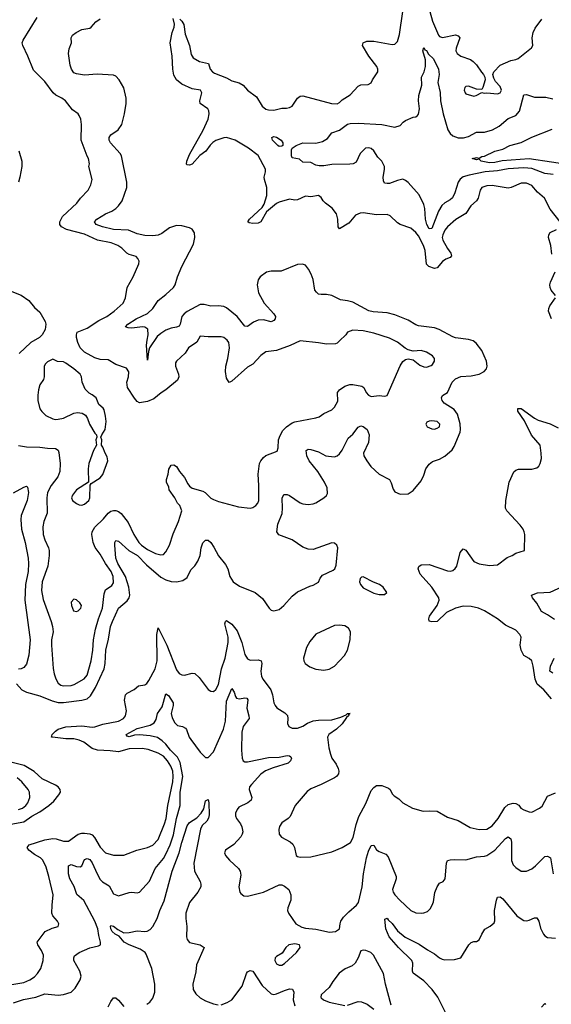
# Model space of a CAD drawing. Header units: inches. Extents: x 1834610 to 2027685, y 642842 to 774116.
# Tile 554 of 632: x 1963198 to 1967239, y 751417 to 758907. Entities that reach past the tile are written whole.
import ezdxf

# ---------------------------------------------------------------- set-up
doc = ezdxf.new("R2010")
doc.units = ezdxf.units.IN
doc.header["$MEASUREMENT"] = 0
doc.layers.add('B9765', color=7, linetype='Continuous')

msp = doc.modelspace()

# ---------------------------------------------------------------- linework, layer by layer
at = {"layer": 'B9765', "color": 5}
for points, elevation in [([(1963174.6, 753854.6), (1963214.9, 753810), (1963250.2, 753790.2), (1963350, 753763.5), (1963445, 753725), (1963490, 753713.8), (1963530, 753713.9), (1963670, 753730.1), (1963710, 753741.6), (1963737, 753763), (1963773.6, 753826.4), (1963839.2, 753970), (1963847.5, 754010), (1963854.1, 754110), (1963873.8, 754193.8), (1963888.1, 754290), (1963902.5, 754330), (1963948.1, 754430), (1964014, 754486), (1964029.2, 754510), (1964034.1, 754530), (1964028.6, 754590), (1964001.7, 754670), (1963945.2, 754770), (1963928.2, 754810), (1963920.4, 754910), (1963922.4, 754930), (1963930, 754944), (1963950, 754939.5), (1964028, 754868), (1964093, 754830), (1964161.1, 754761.1), (1964270, 754666.7), (1964310, 754646), (1964350, 754633.2), (1964389.8, 754630.2), (1964439, 754641), (1964470, 754662.4), (1964498.5, 754721.5), (1964528.4, 754751.6), (1964552.8, 754787.2), (1964568.6, 754830), (1964577.4, 754890), (1964590, 754927.7), (1964610, 754946.7), (1964630, 754947), (1964650, 754930.4), (1964674.8, 754894.8), (1964710, 754828.9), (1964762.9, 754762.9), (1964779.2, 754730), (1964795.8, 754670), (1964821.7, 754630), (1964870, 754596.9), (1964989, 754549), (1965042.9, 754502.9), (1965093.4, 754430), (1965110, 754415.5), (1965130.4, 754410.4), (1965170, 754420.9), (1965206.3, 754450), (1965270, 754521.1), (1965310, 754554.9), (1965403.2, 754596.8), (1965430, 754604), (1965470, 754626.8), (1965482, 754658), (1965499.5, 754680.5), (1965581.6, 754718.4), (1965592.7, 754730), (1965603.3, 754756.7), (1965615.1, 754890), (1965609.4, 754910), (1965590, 754925.1), (1965570, 754927.3), (1965430, 754875.6), (1965390, 754878), (1965350, 754894.3), (1965270, 754950.8), (1965169, 754989), (1965152.4, 755010), (1965159.1, 755070), (1965192.2, 755150), (1965195.8, 755190), (1965193.3, 755266.7), (1965205, 755295), (1965230, 755295.8), (1965250, 755288), (1965330, 755231.8), (1965350, 755223.7), (1965390, 755217.6), (1965430, 755223.8), (1965450, 755232.7), (1965510, 755270.6), (1965530, 755288), (1965537.4, 755302.6), (1965534.7, 755345.3), (1965516, 755390), (1965463.5, 755470), (1965399.3, 755550), (1965381.8, 755590), (1965375.1, 755630), (1965390, 755640.4), (1965410, 755636.9), (1965470, 755618.8), (1965526, 755590), (1965545.3, 755585.3), (1965590, 755581.9), (1965610, 755588.7), (1965630, 755605.4), (1965650, 755631.5), (1965695.5, 755724.5), (1965730, 755752.8), (1965770, 755807.2), (1965790, 755818.4), (1965810, 755813.4), (1965839.5, 755790), (1965855, 755750), (1965849.3, 755690), (1965810.3, 755610), (1965814, 755590), (1965837.1, 755550), (1965868, 755508), (1965930, 755450.5), (1966008.8, 755408.8), (1966022.5, 755382.5), (1966036.3, 755336.3), (1966050, 755315.5), (1966090, 755297.1), (1966150, 755298.8), (1966190, 755326), (1966250, 755398.8), (1966270, 755441), (1966286, 755490), (1966310, 755524.9), (1966334.7, 755545.3), (1966390, 755564.9), (1966430, 755585.3), (1966484.8, 755635.2), (1966499.6, 755660.4), (1966546.2, 755770), (1966549.8, 755790.2), (1966546.5, 755833.5), (1966526.7, 755906.7), (1966501.5, 755941.5), (1966423.7, 755990), (1966408.8, 756010), (1966403.9, 756030), (1966412.6, 756047.4), (1966450.9, 756070), (1966484.8, 756150), (1966510, 756174), (1966550, 756191.5), (1966630, 756198.9), (1966690, 756210.2), (1966729.7, 756230), (1966746, 756250), (1966752.1, 756270), (1966745.6, 756310), (1966710.9, 756390), (1966666.4, 756446.4), (1966644.1, 756464.1), (1966610, 756474.7), (1966510, 756487.4), (1966490, 756493.7), (1966385.6, 756550), (1966350, 756562.5), (1966230, 756579.1), (1966210, 756586), (1966150, 756620.9), (1966050, 756661.8), (1965990, 756676.2), (1965883.8, 756683.8), (1965851.2, 756691.2), (1965730, 756758.2), (1965690, 756769), (1965636.3, 756776.3), (1965570, 756808.3), (1965530, 756816.9), (1965490, 756815.1), (1965470, 756818.9), (1965452.9, 756832.9), (1965442, 756850), (1965428.2, 756930), (1965413.7, 756970), (1965392.6, 757010), (1965370, 757038.4), (1965348.1, 757048.1), (1965310, 757043.5), (1965186.5, 756993.5), (1965110, 756994), (1965072.8, 756987.2), (1965026.4, 756950), (1965011.4, 756928.6), (1965002.8, 756890), (1965013.6, 756830), (1965057.1, 756750), (1965130.2, 756670), (1965142.8, 756650), (1965140.9, 756630), (1965130, 756617.4), (1965110, 756607.8), (1965050, 756623.7), (1965010, 756621), (1964975.3, 756604.7), (1964930, 756573.7), (1964910, 756576.4), (1964850.9, 756650), (1964770, 756715.1), (1964750, 756725.1), (1964710, 756731.1), (1964650, 756728.2), (1964601.3, 756741.3), (1964570, 756741), (1964471.7, 756688.3), (1964447.4, 756670), (1964430.9, 756649.1), (1964417.8, 756590), (1964410, 756576.4), (1964390, 756567), (1964350, 756560.9), (1964310, 756544.9), (1964270, 756520.8), (1964243.9, 756496.1), (1964184.4, 756410), (1964176.4, 756383.6), (1964170, 756318), (1964162.4, 756430), (1964165.9, 756470), (1964175.5, 756510), (1964172, 756552), (1964150, 756568.1), (1964130.6, 756570.6), (1964050, 756560.8), (1964022.5, 756562.5), (1964001.2, 756570), (1964019.5, 756590), (1964083.5, 756630), (1964170, 756671.4), (1964209.9, 756710), (1964249.9, 756770.1), (1964310, 756816.5), (1964367.4, 756870), (1964380.3, 756890), (1964398, 756950), (1964429.8, 757030), (1964519.6, 757200.4), (1964529.7, 757249.7), (1964526.2, 757286.2), (1964510, 757313.2), (1964490, 757323.7), (1964430, 757337.6), (1964390, 757340.5), (1964336.7, 757323.3), (1964278.4, 757281.6), (1964250, 757268.5), (1964210, 757262.8), (1964150, 757264.2), (1964090, 757278.9), (1964024.9, 757304.9), (1963910, 757310.6), (1963826.6, 757330), (1963780.4, 757350), (1963765.7, 757370), (1963785.1, 757390), (1963849.9, 757430.1), (1963897.2, 757450), (1963927.6, 757470), (1963948, 757490), (1963976.2, 757530), (1964013.3, 757630), (1964012.2, 757670), (1963972, 757870), (1963960.9, 757890), (1963888.9, 757970), (1963878.7, 757990), (1963878, 758010), (1963891.2, 758030), (1963945.7, 758070), (1963974.3, 758110), (1963994.7, 758190), (1964008.2, 758270), (1964006.3, 758310), (1963989.7, 758389.7), (1963954.3, 758450), (1963930, 758476.9), (1963910, 758484.7), (1963787.5, 758492.5), (1963690, 758484), (1963630, 758495.1), (1963610, 758503.1), (1963591.7, 758531.7), (1963581.5, 758561.5), (1963568.2, 758650), (1963574.4, 758685.6), (1963591.1, 758730), (1963589.7, 758770), (1963599.7, 758790), (1963627.8, 758810), (1963670, 758831.2), (1963730, 758843.1), (1963742, 758850), (1963776.2, 758890), (1963810, 758913)], 520), ([(1963188.9, 755668.9), (1963250, 755656.9), (1963350, 755655.2), (1963410, 755646.2), (1963470, 755643.6), (1963490, 755632), (1963495.2, 755615.2), (1963506.8, 755530), (1963502.5, 755470), (1963487.2, 755430), (1963437.8, 755362.2), (1963409.3, 755310), (1963404, 755270), (1963406.4, 755153.6), (1963382.4, 755090), (1963373.4, 755050), (1963377.7, 754990), (1963389.5, 754949.5), (1963417.4, 754890), (1963422.3, 754870), (1963422.3, 754830), (1963411.1, 754750), (1963368.9, 754630), (1963364.9, 754564.9), (1963375.7, 754495.7), (1963438.2, 754330), (1963448.3, 754290), (1963452.3, 754250), (1963440.7, 754190), (1963439.7, 754150), (1963452.2, 753972.2), (1963459.4, 753930), (1963471.9, 753891.9), (1963490, 753860.3), (1963510, 753844.5), (1963530, 753840.2), (1963590, 753842.6), (1963612.8, 753850), (1963687.8, 753892.2), (1963710, 753921.7), (1963740.6, 754030), (1963754.2, 754110), (1963759, 754190), (1963774.1, 754270), (1963796.7, 754350), (1963826.9, 754430), (1963839.6, 754540.4), (1963851.5, 754568.5), (1963897.3, 754602.7), (1963910, 754622.8), (1963908.3, 754670), (1963892.5, 754710), (1963849.4, 754769.4), (1963810, 754842.2), (1963772.5, 754892.5), (1963757.7, 754930), (1963747.7, 754990), (1963749.8, 755010), (1963770, 755047.4), (1963834.2, 755110), (1963870, 755153.7), (1963890, 755167.2), (1963910, 755172.8), (1963930, 755172.8), (1963950, 755166), (1963970.1, 755150.1), (1964022.5, 755082.5), (1964065.5, 754990), (1964104.6, 754930), (1964124.4, 754910), (1964170, 754877.1), (1964230, 754846), (1964270, 754835.3), (1964290, 754838.7), (1964310, 754859.3), (1964338, 754910), (1964364.2, 754995.8), (1964405.2, 755090), (1964429.4, 755170), (1964414.7, 755210), (1964397.6, 755230), (1964376.3, 755270), (1964335.1, 755330), (1964331.1, 755351.1), (1964314.5, 755390), (1964314, 755410), (1964327.3, 755450), (1964332.3, 755487.7), (1964350, 755518), (1964370, 755521), (1964390, 755506.8), (1964412.4, 755470), (1964450, 755423), (1964475.1, 755375.1), (1964490, 755357.6), (1964510, 755343.7), (1964590, 755320.5), (1964608.9, 755308.9), (1964650, 755268.2), (1964670, 755257.1), (1964710, 755240.5), (1964862.3, 755202.3), (1964950, 755192), (1964970, 755196.5), (1964993.3, 755210), (1965008, 755230), (1965015, 755250), (1965017, 755363), (1965011.5, 755450), (1965022, 755530), (1965029.7, 755550), (1965050, 755576.4), (1965070, 755592.2), (1965154.9, 755625.1), (1965163, 755650), (1965166.2, 755710), (1965176.8, 755743.2), (1965198.7, 755781.3), (1965226.6, 755810), (1965270, 755840.7), (1965290, 755848.4), (1965450, 755877.3), (1965473.2, 755886.8), (1965510, 755912), (1965570, 755939.3), (1965590, 755959.1), (1965616.2, 756003.8), (1965612.8, 756070), (1965628, 756092), (1965670, 756120.3), (1965708.2, 756131.8), (1965730, 756132), (1965799.9, 756119.9), (1965814, 756110), (1965832.2, 756070), (1965848.4, 756050), (1965870, 756041.6), (1965930, 756048.4), (1965970, 756043.8), (1965990, 756048), (1966090, 756274), (1966110, 756305.5), (1966130, 756323), (1966150, 756328.2), (1966190, 756320.4), (1966239.1, 756279.1), (1966270, 756264.9), (1966290, 756264.6), (1966324.6, 756275.4), (1966335.5, 756284.5), (1966351.1, 756310), (1966349.7, 756330), (1966336.3, 756350), (1966290, 756377.4), (1966250, 756390.8), (1966190, 756385.1), (1966150, 756395.6), (1966127.3, 756407.3), (1966070, 756453.7), (1966010, 756483.5), (1965890, 756521.8), (1965810, 756539.8), (1965730, 756544), (1965690.8, 756530), (1965678, 756510), (1965630, 756462.9), (1965610, 756445.6), (1965597.7, 756442.3), (1965530, 756438), (1965470, 756449.6), (1965330, 756462.9), (1965252.7, 756427.3), (1965150, 756391), (1965070, 756379.1), (1965030, 756353.5), (1964970, 756286.9), (1964930, 756262.6), (1964810, 756158), (1964790, 756147), (1964770, 756179), (1964762.2, 756230), (1964765.4, 756270), (1964781, 756330), (1964793.5, 756410), (1964786.9, 756450), (1964775.8, 756470), (1964750, 756489.7), (1964730, 756495.1), (1964630, 756493.3), (1964570, 756499), (1964545.3, 756454.7), (1964482, 756410), (1964454.9, 756370), (1964390.5, 756310), (1964383.4, 756296.6), (1964383, 756270), (1964406, 756210), (1964407.2, 756190), (1964396.5, 756163.5), (1964310, 756090.9), (1964272.4, 756067.6), (1964216.5, 756023.5), (1964170, 756002.4), (1964110, 755993), (1964090, 756001.3), (1964070, 756026.6), (1964017.9, 756110), (1964012.8, 756150), (1964024.4, 756190), (1964027.6, 756227.6), (1964010, 756257.2), (1963930, 756283), (1963870, 756318.9), (1963810, 756321.4), (1963770, 756335.3), (1963690, 756378.2), (1963657.7, 756410), (1963639.8, 756450), (1963629.7, 756490.3), (1963629.6, 756510.4), (1963636, 756530), (1963710, 756560.3), (1963800.8, 756619.2), (1963859.7, 756650), (1963915.4, 756690), (1963985.6, 756750), (1964002, 756790), (1964014.3, 756870), (1964060.5, 756950), (1964102.7, 757050), (1964106, 757070), (1964097.2, 757090), (1964084.5, 757104.5), (1964030, 757120.7), (1964011.2, 757131.2), (1963975.6, 757170), (1963943.7, 757190), (1963892.7, 757210), (1963790, 757229.8), (1963690, 757274.5), (1963554.5, 757310), (1963515.1, 757330), (1963502, 757350), (1963502.6, 757370), (1963524.2, 757410), (1963631.5, 757510), (1963660.7, 757550), (1963718, 757610), (1963739.7, 757650), (1963748.3, 757690), (1963724, 757790), (1963729.7, 757810), (1963720.7, 757850), (1963709.8, 757869.8), (1963666.6, 757990), (1963667.6, 758110), (1963661.6, 758150), (1963650, 758177.2), (1963642, 758190), (1963600.3, 758220.3), (1963545.1, 758290), (1963518, 758310), (1963472.1, 758332.1), (1963451.8, 758350), (1963390, 758437.2), (1963302, 758522), (1963259.5, 758630), (1963220.9, 758710), (1963218, 758730), (1963223.7, 758750), (1963330, 758924)], 540), ([(1967306.6, 757370), (1967230, 757465.1), (1967187.1, 757550), (1967135, 757595), (1967090, 757644.5), (1967050, 757664.4), (1967010, 757662.5), (1966932.7, 757630), (1966910, 757624.7), (1966790, 757644.6), (1966750, 757642.6), (1966710.9, 757629.1), (1966697.8, 757610), (1966683.2, 757550), (1966669.2, 757530), (1966627.2, 757490), (1966587.9, 757432.1), (1966514, 757386), (1966450, 757331.6), (1966430, 757306.6), (1966413.3, 757270), (1966410.1, 757250), (1966414, 757230), (1966450, 757165.5), (1966476, 757130), (1966481.3, 757110), (1966470, 757098.7), (1966435.9, 757084.1), (1966412.2, 757067.8), (1966370, 757019.7), (1966350, 757014.3), (1966308.5, 757028.5), (1966290, 757046), (1966279.1, 757150), (1966268.6, 757190), (1966230, 757262.5), (1966210, 757287.2), (1966170, 757320.8), (1966090, 757349.6), (1966070, 757361.3), (1966014.1, 757414.1), (1965990, 757425.1), (1965910, 757422.2), (1965810, 757437.8), (1965785.2, 757434.8), (1965750, 757419.7), (1965700.4, 757359.6), (1965630, 757316.9), (1965618, 757330), (1965616.2, 757390), (1965604.9, 757430), (1965572.1, 757472.1), (1965523.1, 757510), (1965504.4, 757530), (1965490, 757554.5), (1965470, 757569.6), (1965410, 757560.5), (1965370, 757563.6), (1965310, 757536), (1965290, 757534.5), (1965250, 757542.8), (1965170, 757519.6), (1965150, 757509.2), (1965075.2, 757444.8), (1965031.6, 757368.4), (1965010, 757359.1), (1964970, 757357.1), (1964941.4, 757361.4), (1964931.6, 757370), (1964945.6, 757390), (1965041.9, 757478.1), (1965056, 757504), (1965075.7, 757570), (1965077.6, 757630), (1965058.6, 757690), (1965056.5, 757710), (1965066.2, 757750), (1965065.4, 757770), (1965010, 757874.6), (1964936.1, 757930), (1964835.1, 757990), (1964770, 758009.8), (1964750, 758008.2), (1964690, 757986.8), (1964666.6, 757973.4), (1964646.4, 757953.6), (1964612.5, 757907.5), (1964566.7, 757873.3), (1964510, 757807.1), (1964490, 757799.7), (1964470, 757802.7), (1964466.9, 757806.9), (1964469.7, 757829.7), (1964490, 757882), (1964593.3, 758066.8), (1964630.5, 758150), (1964638.7, 758190), (1964634.8, 758214.8), (1964626.9, 758230), (1964569.7, 758270), (1964567.4, 758290), (1964581.5, 758350), (1964572.8, 758370), (1964510, 758381.8), (1964430, 758415.2), (1964389.2, 758449.2), (1964370, 758483.8), (1964361.6, 758530), (1964358, 758630), (1964340.7, 758730), (1964358, 758810), (1964373.3, 758850), (1964374, 758874), (1964364.7, 758915.3)], 480), ([(1964414.6, 758910), (1964430, 758895.6), (1964445.2, 758870), (1964456.4, 758796.4), (1964488.3, 758710), (1964501, 758641), (1964516.5, 758616.5), (1964564, 758590), (1964634.1, 758574.1), (1964647, 758530), (1964662.6, 758510), (1964679.8, 758499.8), (1964770, 758464.7), (1964810, 758442.6), (1964866.2, 758426.2), (1964897.6, 758410), (1964929.1, 758370), (1964999.2, 758319.2), (1965040.7, 758250), (1965070, 758225.4), (1965090, 758220.2), (1965130, 758219.6), (1965190, 758233.7), (1965226, 758234), (1965250, 758239.3), (1965269.2, 758250), (1965309, 758310), (1965330, 758324), (1965350, 758328.2), (1965568.8, 758268.8), (1965610, 758267.6), (1965630, 758276.5), (1965650, 758297.2), (1965710, 758334.6), (1965770, 758402), (1965791.8, 758411.8), (1965845.6, 758414.4), (1965870, 758426), (1965880.9, 758450), (1965920.9, 758510), (1965920.5, 758530), (1965912.2, 758550), (1965851, 758630), (1965802.9, 758710), (1965808.1, 758731.9), (1965836.1, 758743.9), (1965890, 758744.7), (1966030, 758716.9), (1966050, 758721.3), (1966070, 758742), (1966085.3, 758794.7), (1966109.1, 758970)], 480), ([(1966314.8, 758970), (1966335, 758895), (1966382.3, 758790), (1966390, 758779.5), (1966411.7, 758771.7), (1966510, 758791.4), (1966530, 758784.9), (1966543, 758770), (1966514.6, 758690), (1966513.7, 758670), (1966523.8, 758650), (1966550, 758630.4), (1966623.7, 758603.7), (1966644, 758590), (1966670, 758562.8), (1966707.3, 758507.3), (1966724, 758490), (1966734, 758470), (1966737.3, 758450), (1966718.8, 758390), (1966710, 758375.3), (1966670, 758377.2), (1966610, 758402), (1966590, 758398.4), (1966581.6, 758390), (1966577.1, 758370), (1966583.8, 758350), (1966590, 758343), (1966650, 758325.5), (1966668, 758330), (1966710, 758354), (1966727.9, 758347.9), (1966749.4, 758350.6), (1966830, 758342.8), (1966851.2, 758350), (1966861, 758370), (1966850, 758399.6), (1966815.8, 758435.8), (1966800.8, 758460.8), (1966795.1, 758490), (1966801.6, 758510), (1966850, 758561.6), (1966930, 758595.3), (1966970, 758604), (1966987.3, 758612.7), (1967087.2, 758692.8), (1967098.7, 758710), (1967094.2, 758770), (1967100.6, 758810), (1967116.5, 758843.5), (1967167.2, 758910)], 480), ([(1967253.2, 757730), (1967190, 757737.9), (1967090, 757774.2), (1967030, 757779.9), (1966910, 757771.6), (1966830, 757756.6), (1966734.9, 757750), (1966615.4, 757724.6), (1966569.6, 757710.4), (1966546.2, 757693.8), (1966531.1, 757670), (1966504.7, 757590), (1966487.4, 757552.6), (1966470, 757535.6), (1966430, 757513.6), (1966407.2, 757492.8), (1966380.8, 757450), (1966330, 757319.6), (1966310, 757316.9), (1966293.5, 757350), (1966281.4, 757390), (1966277, 757470), (1966270, 757500.9), (1966233.3, 757573.3), (1966150, 757667.8), (1966130, 757684.2), (1966110, 757692.8), (1966070, 757684.4), (1966010, 757662), (1965990, 757659.6), (1965970, 757663.7), (1965962.3, 757682.3), (1965960.4, 757710), (1965971.8, 757768.2), (1965971.9, 757790), (1965949.8, 757830), (1965920.5, 757860.5), (1965889.1, 757910), (1965870, 757926.5), (1965850, 757932.9), (1965826.2, 757930), (1965787.2, 757890), (1965755.9, 757824.1), (1965731.6, 757810), (1965706.7, 757806.6), (1965570, 757806.4), (1965510, 757794), (1965474, 757794), (1965450, 757800.8), (1965410, 757821.4), (1965350, 757824.2), (1965324.6, 757844.6), (1965270, 757855.3), (1965264.5, 757870), (1965263.7, 757916.3), (1965268.7, 757930), (1965299.6, 757950), (1965350, 757970.8), (1965450, 757967), (1965498.5, 757981.5), (1965537.6, 758002.4), (1965570, 758046.7), (1965630, 758065.8), (1965690, 758111.1), (1965710, 758116.8), (1965770, 758120.8), (1965950, 758108.5), (1966050, 758088.4), (1966090, 758103.1), (1966112.3, 758127.7), (1966130, 758139.3), (1966190, 758165.5), (1966210, 758168.2), (1966222.3, 758177.7), (1966230, 758187.3), (1966237.2, 758230), (1966229.9, 758290), (1966230.9, 758329.1), (1966253.9, 758410), (1966251.1, 758468.9), (1966273.5, 758510), (1966283.7, 758550), (1966282.2, 758602.2), (1966263.5, 758670), (1966270, 758696), (1966278.4, 758678.4), (1966290, 758672.2), (1966305.4, 758645.4), (1966344.4, 758610), (1966382, 758530), (1966387.5, 758490), (1966375.8, 758430), (1966393.8, 758353.9), (1966395.8, 758290), (1966416.1, 758190), (1966451.1, 758070), (1966470, 758040.3), (1966490, 758023.9), (1966530, 758009.4), (1966571.3, 758008.7), (1966610, 758019.1), (1966670, 758050.2), (1966730, 758050.2), (1966792, 758070), (1966843.3, 758096.7), (1966910, 758154.9), (1966970, 758178.9), (1966996.4, 758210), (1967030, 758334), (1967050, 758336.9), (1967110, 758317), (1967197.4, 758317.4), (1967250, 758305.7)], 460), ([(1967410, 757798.1), (1967070.5, 757849.5), (1966865.7, 757834.3), (1966810, 757820.8), (1966770, 757817.8), (1966706, 757830), (1966690, 757846), (1966670, 757841.2), (1966638, 757850), (1966670, 757858.8), (1966690, 757854), (1966710, 757864.9), (1966731.3, 757868.7), (1966810, 757907.3), (1966870, 757923), (1966923.7, 757950), (1967010, 757971.5), (1967090, 758012), (1967244.9, 758075.1)], 440), ([(1963190.4, 757910), (1963213.4, 757830), (1963213.4, 757790), (1963199, 757710), (1963187.9, 757672.1)], 540), ([(1967244, 757124), (1967236.2, 757190), (1967217.8, 757250), (1967219.7, 757270), (1967230, 757288.2), (1967279.3, 757310)], 480), ([(1967271.3, 756810), (1967238.7, 756850), (1967229.9, 756869.9), (1967227.4, 756890), (1967231.7, 756910), (1967266.9, 756990)], 480), ([(1963125.1, 756845.1), (1963210.2, 756810.2), (1963268.4, 756770), (1963310, 756717.6), (1963350, 756683.1), (1963392.3, 756610), (1963396.9, 756590), (1963392, 756550), (1963369.3, 756510), (1963348.1, 756490), (1963282.8, 756450), (1963193.4, 756366.6)], 540), ([(1967241.1, 756630), (1967218.3, 756690), (1967219.1, 756710), (1967227.2, 756730), (1967269.7, 756790)], 480), ([(1967239.8, 753739.8), (1967182, 753810), (1967131.4, 753851.4), (1967117.2, 753890), (1967101.1, 753990), (1967089.8, 754029.8), (1967070, 754048.3), (1967029.6, 754070), (1967009.8, 754109.8), (1967003.1, 754150), (1967009.6, 754210), (1966999.6, 754230), (1966970, 754263.6), (1966890, 754299.7), (1966828.9, 754348.9), (1966731.8, 754410), (1966685.1, 754430), (1966630, 754444.1), (1966570, 754445.2), (1966510, 754430.4), (1966442.9, 754397.1), (1966370, 754328.7), (1966330, 754325.7), (1966311.5, 754331.5), (1966307.6, 754350), (1966314.2, 754370), (1966371.6, 754450), (1966386.2, 754490), (1966384.8, 754510), (1966331.3, 754590), (1966242.8, 754690), (1966226.4, 754730), (1966232.9, 754747.1), (1966250, 754760.3), (1966310, 754762.6), (1966450, 754714), (1966470, 754711.7), (1966490, 754717), (1966508.7, 754731.3), (1966519.7, 754750), (1966546.4, 754853.6), (1966570, 754880.5), (1966590, 754870.7), (1966650, 754784.6), (1966690, 754766.5), (1966770, 754754.4), (1966830, 754759.1), (1966904.4, 754815.6), (1966941.2, 754830), (1966970, 754848), (1967035.3, 754870), (1967038, 754990), (1967032.3, 755010), (1967023.7, 755030), (1967001, 755061), (1966899.6, 755170), (1966891.5, 755191.5), (1966894.3, 755250), (1966919.7, 755390), (1966953.6, 755466.4), (1966970, 755480.3), (1966990, 755486.5), (1967090, 755488.9), (1967130, 755498.7), (1967143.6, 755510), (1967155.1, 755530), (1967163.1, 755570), (1967162.8, 755610), (1967154, 755670), (1967087.4, 755747.4), (1967034.8, 755854.8), (1966983.5, 755930), (1966983.7, 755950), (1967010, 755950.2), (1967110, 755875.5), (1967139.6, 755859.6), (1967230, 755832.8), (1967290, 755801.1)], 480), ([(1963150, 755308.2), (1963230, 755351.7), (1963250, 755357.1), (1963257.1, 755350), (1963264.1, 755310), (1963254.8, 755250), (1963210, 755134), (1963205.9, 755105.9), (1963210.9, 755030), (1963239.4, 754930), (1963262.5, 754810), (1963265.3, 754770), (1963262, 754710), (1963242.8, 754610), (1963238, 754490), (1963276.9, 754190), (1963267.8, 754072.2), (1963250, 754005.2), (1963230, 753979.5), (1963210, 753969.5), (1963190, 753966.6)], 520), ([(1967264.1, 754344.1), (1967210, 754380.2), (1967163.9, 754403.9), (1967130, 754467.4), (1967095.8, 754510), (1967089.4, 754530), (1967133.7, 754546.3), (1967230, 754552.8), (1967358, 754610)], 460), ([(1963030, 751549), (1963230, 751582.6), (1963276.2, 751603.8), (1963310, 751626.7), (1963332.7, 751650), (1963358.2, 751690), (1963377.6, 751750), (1963378.8, 751790), (1963365, 751825), (1963335.4, 751870), (1963331.3, 751890), (1963391.8, 751970), (1963444.8, 751995.2), (1963491, 752009), (1963495.6, 752030), (1963486, 752050), (1963449.8, 752089.8), (1963443.5, 752110), (1963443.8, 752170), (1963453.8, 752250), (1963420.5, 752390), (1963398.8, 752458.8), (1963373.5, 752513.5), (1963355.1, 752530), (1963310, 752555.5), (1963268.8, 752590), (1963254.5, 752610), (1963269.6, 752630), (1963390, 752668.8), (1963450, 752677.1), (1963475.8, 752675.8), (1963530, 752657.7), (1963570, 752657.5), (1963642.4, 752710), (1963670, 752718.9), (1963690, 752719.3), (1963730, 752714), (1963750, 752705.2), (1963766.3, 752686.3), (1963810, 752612.7), (1963850, 752570.2), (1963910, 752552), (1963988.9, 752551.1), (1964089.5, 752590), (1964170, 752609.3), (1964210, 752628.4), (1964250, 752671.5), (1964299.2, 752790), (1964310.3, 752830), (1964324.5, 752930), (1964361.8, 753110), (1964365.8, 753150), (1964361.1, 753190), (1964347.6, 753227.6), (1964321.8, 753270), (1964290, 753304), (1964250, 753326), (1964174.5, 753354.5), (1964130, 753362.8), (1964030, 753359.9), (1963950, 753337.6), (1963886, 753346), (1963790, 753349.4), (1963750, 753362.6), (1963685.4, 753410), (1963650, 753427.2), (1963610, 753436.6), (1963550, 753436.4), (1963448.2, 753448.2), (1963440.9, 753450), (1963445.1, 753470), (1963470, 753495.8), (1963491.3, 753510), (1963550, 753528.4), (1963670, 753536.3), (1963750, 753525.3), (1963770, 753528), (1963830, 753547.9), (1963949.3, 753570), (1963988.2, 753590), (1964001.4, 753610), (1964009.8, 753650), (1963994.8, 753730), (1964002.2, 753770), (1964015.3, 753784.7), (1964068.1, 753811.9), (1964101.6, 753838.4), (1964150, 753847.9), (1964163.3, 753856.7), (1964180.4, 753879.6), (1964228.5, 753970), (1964241.9, 754030), (1964239.4, 754230), (1964250, 754280.7), (1964317.3, 754150), (1964390, 753961.6), (1964410, 753933.7), (1964430, 753922.6), (1964450, 753921.1), (1964510, 753936.5), (1964530, 753932), (1964563.2, 753903.2), (1964630, 753810.7), (1964650, 753798), (1964670, 753797.1), (1964690, 753812.7), (1964710, 753850.6), (1964730.9, 753970), (1964759, 754050), (1964781.9, 754170), (1964781.8, 754210), (1964756.7, 754310), (1964762.2, 754330), (1964770, 754337.3), (1964810, 754308.8), (1964850, 754257.7), (1964886.3, 754170), (1964910, 754077.1), (1964930, 754044.2), (1964950, 754034), (1965010, 754038.4), (1965033.6, 754030), (1965037.7, 754010), (1965031.6, 753950), (1965036.8, 753910), (1965047.6, 753887.6), (1965105.9, 753810), (1965120.6, 753770), (1965130.2, 753710.2), (1965139.5, 753690), (1965152.8, 753672.7), (1965214.1, 753634.1), (1965232.9, 753612.9), (1965236.4, 753590), (1965233, 753553), (1965244, 753530), (1965270, 753518.4), (1965310, 753517.6), (1965350, 753531.7), (1965385.3, 753554.7), (1965427.6, 753572.4), (1965470, 753578.6), (1965570, 753582), (1965638.2, 753601.8), (1965680.2, 753619.8), (1965690, 753630.2), (1965710.6, 753630), (1965694, 753626), (1965699.1, 753619.1), (1965698, 753610), (1965682.6, 753597.4), (1965648.8, 753550), (1965605.7, 753510), (1965548.7, 753470), (1965536.5, 753450), (1965547.8, 753367.7), (1965559.9, 753319.9), (1965570.4, 753290), (1965603.6, 753243.6), (1965618.7, 753210), (1965624.9, 753190), (1965621.6, 753170), (1965605.5, 753150), (1965590, 753140.5), (1965490.8, 753090), (1965410, 753055.6), (1965383.4, 753036.6), (1965292.4, 752930), (1965253.5, 752846.5), (1965239.1, 752830), (1965190, 752796.3), (1965172, 752770), (1965167.1, 752747.1), (1965170.6, 752710), (1965187.7, 752687.7), (1965253.7, 752653.7), (1965274.2, 752634.2), (1965287.3, 752610), (1965299.1, 752550), (1965310, 752541.6), (1965330, 752537.1), (1965410, 752539.5), (1965570, 752576.1), (1965649.8, 752610.2), (1965711.4, 752648.6), (1965733.8, 752686.2), (1965754.8, 752785.2), (1965775.2, 752844.8), (1965830, 752943.8), (1965870, 753043), (1965890, 753067), (1965910, 753080.3), (1965950, 753081.7), (1966000.9, 753060.9), (1966013, 753050), (1966030, 753017.3), (1966043.4, 753003.4), (1966079.9, 752979.9), (1966110.3, 752950.3), (1966182.8, 752910), (1966265.7, 752885.7), (1966310, 752888.9), (1966370, 752885.7), (1966450, 752839.7), (1966530, 752813.8), (1966621.5, 752761.5), (1966690, 752745.6), (1966749.8, 752750.2), (1966790, 752774.9), (1966834.5, 752830), (1966886.6, 752913.4), (1966910, 752935.6), (1966950, 752947.2), (1966970, 752943.1), (1966992.7, 752932.7), (1967008, 752910), (1967030, 752897.1), (1967070, 752880.4), (1967090, 752878.4), (1967150, 752908.5), (1967170, 752924.4), (1967210, 752999.1), (1967270, 753025.5)], 480), ([(1967250, 753936.8), (1967226.8, 753950), (1967231.9, 753990), (1967260.3, 754050)], 460), ([(1963152.1, 751427.9), (1963227.5, 751452.5), (1963320.7, 751470), (1963390, 751496.3), (1963490, 751485.2), (1963530, 751491.6), (1963590, 751510.3), (1963620.7, 751539.3), (1963656.8, 751603.2), (1963664.4, 751630), (1963654.7, 751670), (1963609.8, 751750), (1963608.5, 751771.5), (1963614.3, 751785.7), (1963649.3, 751810), (1963730, 751846), (1963797.6, 751862.4), (1963811.6, 751870), (1963813.5, 751890), (1963799.1, 751939.1), (1963791.4, 751990), (1963769.9, 752050), (1963685.7, 752205.7), (1963631.9, 752251.9), (1963612.6, 752312.6), (1963578.9, 752370), (1963569.9, 752410), (1963570, 752470.8), (1963590, 752480.3), (1963630, 752463.9), (1963657.2, 752462.8), (1963670.8, 752469.2), (1963690, 752518.7), (1963710, 752526.7), (1963730, 752519.1), (1963750, 752494), (1963786.2, 752410), (1963810, 752367.4), (1963827.8, 752347.8), (1963878.8, 752318.8), (1963910, 752258), (1963950, 752242.4), (1964030, 752268.2), (1964050, 752270.6), (1964090, 752265.5), (1964110, 752270.7), (1964186, 752354), (1964228.9, 752450), (1964290, 752526), (1964310, 752558.6), (1964342.6, 752630), (1964367.2, 752707.2), (1964390.3, 752830), (1964418.2, 752930), (1964418.9, 753030), (1964437.5, 753150), (1964417.1, 753257.1), (1964396.5, 753296.5), (1964345.4, 753350), (1964310, 753395.1), (1964281.3, 753421.3), (1964245.3, 753445.3), (1964190, 753460.3), (1964110, 753466), (1964070, 753462.9), (1964030, 753451.6), (1964015.9, 753455.9), (1964006.6, 753470), (1964090, 753515.5), (1964190, 753539.2), (1964220.8, 753559.2), (1964235.9, 753584.1), (1964246.6, 753630), (1964281.1, 753678.9), (1964310, 753778), (1964330, 753766.4), (1964363.6, 753710), (1964364.9, 753690), (1964350.2, 753630), (1964356.2, 753596.2), (1964377.3, 753557.3), (1964398.3, 753538.3), (1964434.9, 753530), (1964457.6, 753517.6), (1964466.5, 753506.5), (1964487.2, 753450), (1964499.2, 753430), (1964570, 753334), (1964610, 753294), (1964630, 753294), (1964670, 753338.3), (1964746.7, 753510), (1964761.9, 753570), (1964770, 753721.6), (1964810, 753819.1), (1964828.4, 753790), (1964837.8, 753757.8), (1964846, 753746), (1964870, 753741.2), (1964910, 753749), (1964925.5, 753745.5), (1964932, 753732), (1964925.6, 753670), (1964940.6, 753610), (1964941.1, 753590), (1964897.9, 753530), (1964886.1, 753486.1), (1964884.4, 753350), (1964888.7, 753288.7), (1964897.6, 753270), (1964910, 753262), (1964930, 753261.6), (1965090, 753294.1), (1965170, 753297), (1965230, 753309.1), (1965247.8, 753307.7), (1965259.5, 753299.5), (1965264.6, 753290), (1965257.6, 753270), (1965238.3, 753250), (1965124, 753216), (1965067.4, 753192.6), (1965030, 753167.1), (1964959, 753090), (1964945.8, 753070), (1964942.2, 753050), (1964962.3, 752990), (1964958.7, 752970), (1964933, 752950), (1964863.7, 752916.3), (1964850, 752899.3), (1964838.7, 752870), (1964837.6, 752850), (1964846, 752830), (1964875.8, 752790), (1964886.7, 752766.7), (1964893.4, 752730), (1964890.3, 752710), (1964878, 752690), (1964826.9, 752633.1), (1964761.3, 752590), (1964754.9, 752570), (1964762.6, 752550), (1964793.7, 752513.7), (1964861.6, 752450), (1964872.7, 752430), (1964879.9, 752400.1), (1964864, 752310), (1964870.7, 752270.7), (1964878.8, 752258.8), (1964903, 752243), (1964930, 752239.1), (1965050, 752268.8), (1965170, 752326), (1965190, 752326), (1965210, 752316.4), (1965243, 752290), (1965259.5, 752250), (1965258.4, 752210), (1965235.5, 752150), (1965233.4, 752130), (1965240.7, 752110), (1965298, 752030), (1965343, 752003), (1965370, 751995.2), (1965447.8, 751987.7), (1965553.3, 751966.7), (1965598, 751970), (1965629, 751990), (1965632.7, 752030), (1965639.5, 752050), (1965660.3, 752079.7), (1965699.7, 752120.3), (1965759.3, 752170), (1965774.5, 752190), (1965801.8, 752310), (1965811.2, 752410), (1965834.7, 752530), (1965850, 752581.6), (1965870, 752624), (1965890, 752627.3), (1965911.3, 752591.3), (1965930, 752578.7), (1965980, 752560), (1965997.8, 752537.8), (1966059.5, 752390), (1966059.5, 752370), (1966032.6, 752290), (1966036.9, 752270), (1966049.2, 752250), (1966087.7, 752207.7), (1966170, 752131.5), (1966210, 752112.4), (1966250, 752109.3), (1966270, 752112), (1966296.7, 752123.3), (1966317, 752143), (1966333.5, 752170), (1966342.8, 752197.2), (1966353.9, 752266.1), (1966370, 752310.7), (1966390, 752339.1), (1966417.2, 752350), (1966431.8, 752370), (1966442.9, 752490), (1966449.7, 752510.3), (1966470, 752517), (1966500.7, 752519.3), (1966590, 752515.2), (1966670, 752537.7), (1966730, 752542.6), (1966750, 752549.3), (1966810, 752589.3), (1966890, 752678), (1966910, 752691.9), (1966930, 752674.9), (1966937.2, 752650), (1966936.3, 752510), (1966950, 752477), (1966970, 752457.4), (1967010, 752430.4), (1967050, 752430.2), (1967090, 752448), (1967119.7, 752470), (1967190, 752541.3), (1967210, 752544.4), (1967232.2, 752530), (1967253.4, 752410)], 460), ([(1963130, 752787.6), (1963230, 752806.1), (1963290, 752846.9), (1963350, 752880.5), (1963418.5, 752930), (1963456.9, 752963.1), (1963496.2, 753010), (1963509.4, 753030), (1963506.6, 753050), (1963489.4, 753070), (1963470, 753083.6), (1963370, 753130.8), (1963307.1, 753187.1), (1963232.2, 753232.2), (1963130, 753259.9)], 520), ([(1963190, 752897.5), (1963219.2, 752910), (1963245, 752930), (1963261, 752950), (1963274.8, 752990), (1963271.7, 753030), (1963262.8, 753050), (1963215, 753110), (1963178.5, 753138.5)], 540), ([(1964163.3, 751416.7), (1964186.3, 751433.7), (1964210, 751463.1), (1964225.5, 751510), (1964225, 751570), (1964203.7, 751690), (1964159.3, 751799.3), (1964151.6, 751810), (1964115, 751835), (1964030, 751868), (1963993.3, 751890), (1963954.1, 751934.1), (1963923, 751950), (1963901.5, 751970), (1963889.8, 751990), (1963888.4, 752011.5), (1963890, 752016), (1963910, 752012), (1963944.6, 751984.6), (1963990, 751961.5), (1964030, 751963.7), (1964090, 751976.1), (1964150, 751970.9), (1964166.5, 751973.5), (1964190, 751984.7), (1964210, 752007.7), (1964243.9, 752070), (1964262.5, 752130), (1964295, 752205), (1964356.8, 752430), (1964411.4, 752568.6), (1964430, 752648.2), (1964470, 752775.3), (1964490, 752799.6), (1964543.9, 752836.1), (1964578.4, 752870), (1964597.2, 752902.8), (1964610, 752964.7), (1964630, 752974.8), (1964635.8, 752950), (1964637.6, 752857.6), (1964633.7, 752833.7), (1964619.5, 752810), (1964583.9, 752776.1), (1964571.8, 752750), (1964522.7, 752490), (1964526.6, 752430), (1964569.1, 752350), (1964575, 752330), (1964574, 752310), (1964552.2, 752270), (1964488.3, 752190), (1964462.1, 752110), (1964459.8, 752070), (1964467.4, 752007.4), (1964464.8, 751930), (1964470, 751908.7), (1964490, 751887.7), (1964571, 751870), (1964599.1, 751850), (1964542.5, 751717.5), (1964536.2, 751663.8), (1964514.8, 751570), (1964517.2, 751530), (1964536.6, 751496.6), (1964570, 751466.2), (1964610, 751444.2), (1964670, 751420.9), (1964707.5, 751412.5)], 440), ([(1966436.9, 751350), (1966375.3, 751470), (1966332.5, 751530), (1966270, 751595.3), (1966190, 751654), (1966182.8, 751670), (1966186, 751730), (1966178.4, 751750), (1966078.1, 751850), (1966006.9, 751930), (1965981.4, 751990), (1965974.6, 752065.4), (1965990, 752072.4), (1965998.6, 752058.6), (1966030, 752030.2), (1966070, 751975.5), (1966127.9, 751927.9), (1966235.3, 751875.3), (1966297.1, 751830), (1966350, 751801.3), (1966390, 751769.2), (1966410, 751759.1), (1966430, 751755.8), (1966502.3, 751757.7), (1966550, 751770.6), (1966611, 751869), (1966630, 751886), (1966650, 751893.4), (1966670, 751894), (1966690, 751906), (1966710, 751951.3), (1966732.5, 751987.5), (1966775.3, 752010), (1966803.7, 752036.3), (1966809.4, 752050.6), (1966808, 752130), (1966822.9, 752210), (1966830, 752230.8), (1966850, 752233.4), (1966870, 752218.4), (1966977.6, 752090), (1967010, 752066), (1967030, 752054.9), (1967050, 752051.8), (1967070, 752056), (1967110, 752074), (1967130, 752075.5), (1967144.6, 752050), (1967156.9, 751996.9), (1967178.4, 751950), (1967190, 751937.1), (1967210, 751926), (1967270, 751921.1)], 440), ([(1966022.4, 751410), (1965978.9, 751570), (1965964, 751650), (1965887, 751790), (1965866, 751810), (1965830, 751825.6), (1965810, 751829.4), (1965790, 751824), (1965770.6, 751770), (1965748.4, 751730), (1965725.5, 751710), (1965673.1, 751686.9), (1965626.6, 751653.4), (1965578.5, 751590), (1965550, 751543.6), (1965488.5, 751490), (1965486.7, 751470), (1965490, 751466.4), (1965508.2, 751450), (1965550, 751432.6), (1965670, 751408.8)], 460), ([(1964730, 751412.7), (1964774, 751430), (1964810, 751450.7), (1964890, 751554), (1964922, 751650), (1964930, 751664.9), (1964950, 751673.7), (1964970, 751668), (1965041, 751561), (1965110, 751495.2), (1965130, 751492.3), (1965150, 751495.9), (1965210, 751523), (1965250, 751535.5), (1965270.7, 751530.7), (1965280.6, 751510), (1965276.6, 751450), (1965290, 751404.6)], 440), ([(1963870, 751397), (1963890, 751439.3), (1963910, 751466.7), (1963930, 751464.9), (1963950, 751447.6), (1963990, 751399.5)], 440), ([(1965690, 751410.1), (1965770, 751437.1), (1965795.9, 751435.9), (1965838, 751418), (1965890, 751379.1)], 460), ([(1967165.1, 751394.9), (1967190, 751422), (1967195.3, 751415.3)], 420)]:
    msp.add_lwpolyline(points, dxfattribs=dict(at, elevation=elevation))
for points, elevation in [([(1965170, 757942.9), (1965160.9, 757950), (1965120.7, 757990), (1965114, 758010), (1965130, 758017.1), (1965150, 758013.7), (1965184.9, 757990), (1965197.1, 757970), (1965198, 757950), (1965190, 757946)], 460), ([(1963450, 756323.7), (1963410, 756305.1), (1963394.9, 756290), (1963384.9, 756270), (1963385.3, 756190), (1963379.5, 756170), (1963351.2, 756128.8), (1963340.8, 756090), (1963336.5, 756050), (1963337, 756010), (1963350, 755947.7), (1963365.3, 755925.3), (1963396.9, 755896.9), (1963450, 755870.3), (1963470, 755866.7), (1963490, 755866.9), (1963530, 755876.5), (1963610, 755914), (1963637.5, 755917.5), (1963674, 755914), (1963698.5, 755898.5), (1963713, 755873), (1963728.2, 755830), (1963770, 755761), (1963781, 755750), (1963784.7, 755730), (1963776, 755710), (1963781, 755670), (1963758, 755630), (1963724.2, 755530), (1963719.5, 755490), (1963722, 755390), (1963630.4, 755330), (1963599.6, 755290), (1963593.1, 755270), (1963599.5, 755250), (1963630, 755225.3), (1963650, 755217), (1963670, 755214.9), (1963690, 755220.9), (1963723.1, 755250), (1963731.8, 755270), (1963733.6, 755366.4), (1963740.2, 755379.8), (1963810, 755422), (1963830, 755447.7), (1963867.6, 755550), (1963862.7, 755582.7), (1963846.6, 755610), (1963830, 755655.3), (1963819, 755670), (1963821.2, 755710), (1963814, 755730), (1963821.2, 755750), (1963846.6, 755790), (1963851.5, 755808.5), (1963855.1, 755850), (1963851.5, 755891.5), (1963839.5, 755939.5), (1963832.1, 755952.1), (1963800.4, 755980.4), (1963779.6, 756030), (1963750, 756053.3), (1963725.6, 756065.6), (1963695.9, 756095.9), (1963673.1, 756150), (1963667.2, 756190), (1963656.9, 756210), (1963610, 756251), (1963550, 756292.8), (1963530, 756303), (1963486, 756306)], 560), ([(1966330, 755855.8), (1966310, 755853.6), (1966293.7, 755846.3), (1966284, 755830), (1966296, 755810), (1966330, 755794.4), (1966350, 755792.7), (1966370, 755800.4), (1966389.2, 755810), (1966392.6, 755830), (1966370, 755851.1)], 540), ([(1965810, 754669.6), (1965794.9, 754665.1), (1965785.3, 754654.7), (1965780.5, 754630), (1965788, 754610), (1965810, 754585.5), (1965890, 754545.3), (1965930, 754534), (1965970, 754533.4), (1965989.3, 754550), (1965960.5, 754590), (1965933.6, 754610), (1965888.3, 754628.3)], 520), ([(1963610, 754499), (1963590, 754475.3), (1963590.7, 754450), (1963607.7, 754410), (1963630, 754405.5), (1963642, 754410), (1963664, 754430), (1963669, 754450), (1963656, 754470), (1963630, 754492.7)], 560), ([(1965630, 754301.6), (1965590, 754298.7), (1965450, 754232.8), (1965402.2, 754177.8), (1965377.7, 754130), (1965355.9, 754050), (1965357.3, 754030), (1965368.6, 754008.6), (1965403.8, 753983.8), (1965450, 753965.2), (1965510, 753958.8), (1965550, 753965.2), (1965590.5, 753989.5), (1965666.6, 754070), (1965690.8, 754110), (1965711, 754190), (1965712.6, 754250), (1965698, 754278), (1965670, 754296.2)], 520), ([(1965290, 751877.3), (1965244.9, 751870), (1965220.4, 751850), (1965193.3, 751806.7), (1965150, 751780.5), (1965140.3, 751770), (1965136.5, 751750), (1965150, 751723.7), (1965170, 751713.7), (1965190, 751714), (1965210, 751726.7), (1965302, 751810), (1965329.3, 751850), (1965324, 751870)], 460)]:
    msp.add_lwpolyline(points, close=True, dxfattribs=dict(at, elevation=elevation))

doc.saveas('drawing.dxf')
